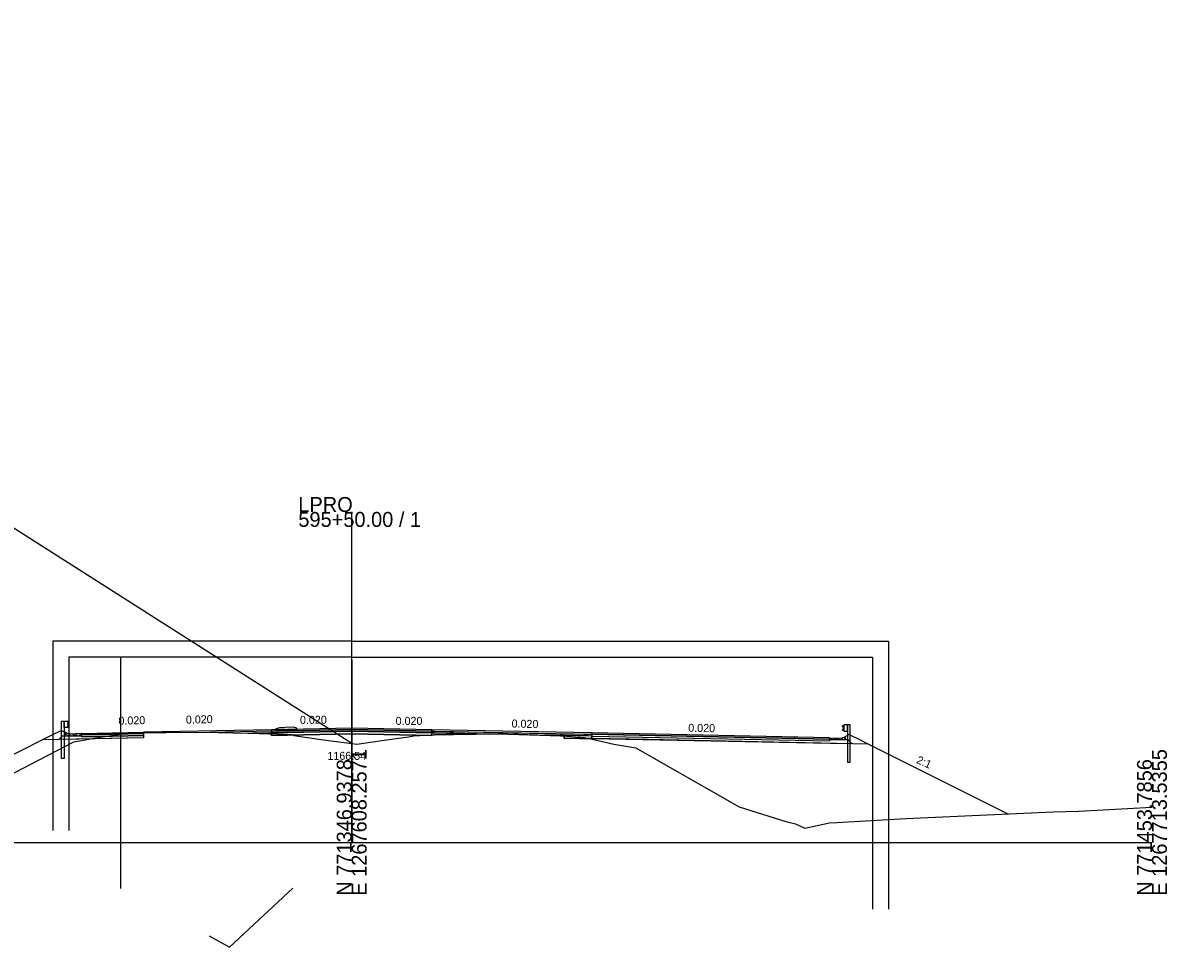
# Model space of a CAD drawing. Extents: x -3833 to 1267678, y -522 to 773248.
# Drawn here: x 88.4 to 302.8, y 6480.4 to 6653.6 of the extents above; entities that cross this region are included whole.
import ezdxf

# ---------------------------------------------------------------- set-up
doc = ezdxf.new("R2010")
doc.units = 0
for name, color, linetype in [('Exist Cross Section Cell', 7, 'Continuous'), ('Exist XS Center Line Elevation Label', 7, 'Continuous'), ('Exist XS Ground Line', 7, 'Continuous'), ('Prop CMT DNC', 7, 'Continuous'), ('Prop CMT Guardrail Graphics', 7, 'Continuous'), ('Prop CMT Pvmt Course 1', 7, 'Continuous'), ('Prop CMT Pvmt Course 2', 7, 'Continuous'), ('Prop CMT Pvmt Course 4', 7, 'Continuous'), ('Prop CMT Shld Paved Course 1', 7, 'Continuous'), ('Prop CMT Shld Paved Course 2', 7, 'Continuous'), ('Prop CMT Shld Paved Course 4', 7, 'Continuous'), ('Prop CMT Slope Grass', 7, 'Continuous'), ('Prop CMT Subgrade Earthwork', 7, 'Continuous'), ('Prop Conc Curb and Gutter', 7, 'Continuous'), ('Prop Conc Island Cover', 7, 'Continuous'), ('Prop Corridor Mesh Bottom', 7, 'Continuous'), ('Prop XS Ditch Slope Text', 7, 'Continuous'), ('Prop XS Finish Grade', 7, 'Continuous'), ('Prop XS SE Text', 7, 'Continuous'), ('Scratch_Level_1', 7, 'Continuous'), ('Scratch_Level_5', 7, 'Continuous'), ('Typical Curb CELL', 7, 'Continuous')]:
    doc.layers.add(name, color=color, linetype=linetype)

msp = doc.modelspace()

# ---------------------------------------------------------------- linework, layer by layer
at = {"layer": 'Exist Cross Section Cell'}
for p, q in [((150, 6500), (150, 6561.93)), ((0, 6500), (150, 6500)), ((150, 6500), (300, 6500))]:
    msp.add_line(p, q, dxfattribs=at)
at = {"layer": 'Exist XS Ground Line'}
for p, q in [((102.88, 6519.7), (106.64, 6520.28)), ((102.88, 6519.7), (106.64, 6520.28)), ((106.64, 6520.28), (108.33, 6520.38)), ((106.64, 6520.28), (108.33, 6520.38)), ((108.33, 6520.38), (110.96, 6520.58)), ((108.33, 6520.38), (110.96, 6520.58)), ((110.96, 6520.58), (115.22, 6520.62)), ((115.22, 6520.62), (122.35, 6520.64)), ((115.22, 6520.62), (122.35, 6520.64)), ((122.35, 6520.64), (127.75, 6520.54)), ((122.35, 6520.64), (127.75, 6520.54)), ((127.75, 6520.54), (136.12, 6520.34)), ((127.75, 6520.54), (136.12, 6520.34)), ((136.12, 6520.34), (137.16, 6520.29)), ((136.12, 6520.34), (137.16, 6520.29)), ((137.16, 6520.29), (138.77, 6520.22)), ((137.16, 6520.29), (138.77, 6520.22)), ((138.77, 6520.22), (139.13, 6520.05)), ((138.77, 6520.22), (139.13, 6520.05)), ((139.13, 6520.05), (144.7, 6519.25)), ((139.13, 6520.05), (144.7, 6519.25)), ((160.63, 6519.77), (161.65, 6519.96)), ((160.63, 6519.77), (161.65, 6519.96)), ((161.65, 6519.96), (162.78, 6520.02)), ((161.65, 6519.96), (162.78, 6520.02)), ((162.78, 6520.02), (165.54, 6520.14)), ((162.78, 6520.02), (165.54, 6520.14)), ((165.54, 6520.14), (169.1, 6520.2)), ((165.54, 6520.14), (169.1, 6520.2)), ((169.1, 6520.2), (177.45, 6520.34)), ((169.1, 6520.2), (177.45, 6520.34)), ((177.45, 6520.34), (189.13, 6520)), ((177.45, 6520.34), (189.13, 6520)), ((189.13, 6520), (189.52, 6519.99)), ((189.13, 6520), (189.52, 6519.99)), ((189.52, 6519.99), (193.56, 6519.68)), ((75.03, 6506.99), (97.91, 6518.83)), ((75.03, 6506.99), (97.91, 6518.83)), ((97.91, 6518.83), (102.88, 6519.7)), ((97.91, 6518.83), (102.88, 6519.7)), ((144.7, 6519.25), (150, 6518.54)), ((144.7, 6519.25), (150, 6518.54)), ((150, 6518.54), (150.96, 6518.41)), ((150, 6518.54), (150.96, 6518.41)), ((150.96, 6518.41), (156.11, 6519.13)), ((150.96, 6518.41), (156.11, 6519.13)), ((156.11, 6519.13), (160.63, 6519.77)), ((156.11, 6519.13), (160.63, 6519.77)), ((193.56, 6519.68), (194.27, 6519.52)), ((193.56, 6519.68), (193.56, 6519.68)), ((193.56, 6519.68), (194.27, 6519.52)), ((194.27, 6519.52), (199.15, 6518.41)), ((194.27, 6519.52), (199.15, 6518.41)), ((199.15, 6518.41), (203.26, 6517.71)), ((199.15, 6518.41), (203.26, 6517.71)), ((203.26, 6517.71), (207.04, 6515.52)), ((203.26, 6517.71), (207.04, 6515.52)), ((207.04, 6515.52), (222.64, 6506.66)), ((207.04, 6515.52), (222.64, 6506.66)), ((222.64, 6506.66), (231.38, 6503.89)), ((222.64, 6506.66), (231.38, 6503.89)), ((253.88, 6504.45), (273.22, 6505.38)), ((253.88, 6504.45), (273.22, 6505.38)), ((273.22, 6505.38), (281.46, 6505.7)), ((273.22, 6505.38), (281.46, 6505.7)), ((281.46, 6505.7), (286.32, 6505.85)), ((281.46, 6505.7), (286.32, 6505.85)), ((286.32, 6505.85), (300, 6506.58)), ((231.38, 6503.89), (233.21, 6503.45)), ((231.38, 6503.89), (233.21, 6503.45)), ((233.21, 6503.45), (234.93, 6502.69)), ((233.21, 6503.45), (234.93, 6502.69)), ((234.93, 6502.69), (239.54, 6503.69)), ((234.93, 6502.69), (239.54, 6503.69)), ((239.54, 6503.69), (240.91, 6503.7)), ((239.54, 6503.69), (240.91, 6503.7)), ((240.91, 6503.7), (253.88, 6504.45)), ((240.91, 6503.7), (253.88, 6504.45))]:
    msp.add_line(p, q, dxfattribs=at)
at = {"layer": 'Prop CMT Guardrail Graphics'}
for p, q in [((95.62, 6520.23), (95.62, 6522.74)), ((95.62, 6522.74), (96.11, 6522.74)), ((96.11, 6522.74), (96.11, 6520.23)), ((96.11, 6521.55), (96.11, 6522.74)), ((96.11, 6522.74), (96.78, 6522.74)), ((96.78, 6522.74), (96.78, 6521.55)), ((96.78, 6522.66), (96.78, 6521.63)), ((96.87, 6522.63), (96.78, 6522.66)), ((96.79, 6522.19), (97.02, 6522.39)), ((96.79, 6522.1), (96.79, 6522.19)), ((97.02, 6521.9), (96.79, 6522.1)), ((97.02, 6522.53), (96.87, 6522.63)), ((97.02, 6522.39), (97.02, 6522.53)), ((242.26, 6522.02), (242.26, 6520.84)), ((242.92, 6522.02), (242.26, 6522.02)), ((242.92, 6522.02), (242.92, 6519.51)), ((243.41, 6522.02), (242.92, 6522.02)), ((242.92, 6520.84), (242.92, 6522.02)), ((243.41, 6519.52), (243.41, 6522.02)), ((95.62, 6515.73), (95.62, 6520.23)), ((96.78, 6521.55), (96.11, 6521.55)), ((96.11, 6520.23), (96.11, 6515.73)), ((96.78, 6521.63), (96.87, 6521.65)), ((96.87, 6521.65), (97.02, 6521.75)), ((97.02, 6521.75), (97.02, 6521.9)), ((242.02, 6521.82), (242.16, 6521.92)), ((242.02, 6521.67), (242.02, 6521.82)), ((242.24, 6521.47), (242.02, 6521.67)), ((242.02, 6521.18), (242.24, 6521.38)), ((242.02, 6521.04), (242.02, 6521.18)), ((242.16, 6520.94), (242.02, 6521.04)), ((242.16, 6521.92), (242.26, 6521.94)), ((242.26, 6520.91), (242.16, 6520.94)), ((242.24, 6521.38), (242.24, 6521.47)), ((242.26, 6521.94), (242.26, 6520.91)), ((242.26, 6520.84), (242.92, 6520.84)), ((242.92, 6519.51), (242.92, 6515.01)), ((243.41, 6515.01), (243.41, 6519.52)), ((96.11, 6515.73), (95.62, 6515.73)), ((242.92, 6515.01), (243.41, 6515.01))]:
    msp.add_line(p, q, dxfattribs=at)
at = {"layer": 'Prop CMT Pvmt Course 1'}
for p, q in [((135, 6521.11), (111, 6520.63)), ((111, 6520.63), (111, 6520.63)), ((111, 6520.63), (111, 6520.38)), ((111, 6520.38), (111, 6520.38)), ((111, 6520.38), (111, 6520.38)), ((135, 6520.86), (135, 6521.11)), ((135, 6520.86), (135, 6520.86)), ((195, 6520.51), (165, 6521.11)), ((165, 6521.11), (165, 6520.86)), ((165, 6520.86), (165, 6520.86)), ((165, 6520.86), (195, 6520.26)), ((195, 6520.51), (195, 6520.26)), ((239.56, 6519.61), (195, 6520.51)), ((195, 6520.26), (195, 6520.51)), ((195, 6520.51), (195, 6520.51)), ((195, 6520.26), (239.56, 6519.36)), ((195, 6520.26), (195, 6520.26)), ((195, 6520.26), (195, 6520.26))]:
    msp.add_line(p, q, dxfattribs=at)
at = {"layer": 'Prop CMT Pvmt Course 2'}
for p, q in [((150, 6521.16), (135, 6520.86)), ((135, 6520.86), (135, 6520.86)), ((135, 6520.86), (135, 6520.53)), ((135, 6520.52), (150, 6520.83)), ((135, 6520.53), (135, 6520.53)), ((135, 6520.53), (135, 6520.52)), ((135, 6520.52), (135, 6520.52)), ((165, 6520.86), (150, 6521.16)), ((150, 6520.83), (165, 6520.52)), ((165, 6520.52), (165, 6520.86)), ((165, 6520.86), (165, 6520.86)), ((165, 6520.52), (165, 6520.52)), ((165, 6520.52), (165, 6520.52)), ((165, 6520.52), (165, 6520.52)), ((195, 6520.26), (195, 6519.93)), ((239.56, 6519.36), (195, 6520.26)), ((195, 6519.93), (239.56, 6519.03))]:
    msp.add_line(p, q, dxfattribs=at)
at = {"layer": 'Prop CMT Pvmt Course 4'}
for p, q in [((135, 6520.52), (131.41, 6520.45)), ((131.41, 6520.45), (131.41, 6520.45)), ((131.41, 6520.45), (131.41, 6520.45)), ((131.41, 6520.45), (132.65, 6520.42)), ((132.65, 6520.42), (132.65, 6520.42)), ((132.65, 6520.42), (133.79, 6520.39)), ((132.65, 6520.42), (132.65, 6520.42)), ((132.65, 6520.42), (132.65, 6520.42)), ((133.79, 6520.39), (134.59, 6520.37)), ((134.59, 6520.37), (134.59, 6520.37)), ((134.59, 6520.37), (134.59, 6520.37)), ((134.59, 6520.37), (134.59, 6520.37)), ((134.59, 6520.37), (135, 6520.36)), ((150, 6520.83), (135, 6520.52)), ((135, 6520.52), (135, 6520.53)), ((135, 6520.53), (135, 6520.07)), ((135, 6520.52), (135, 6520.52)), ((135, 6520.36), (135, 6520.52)), ((135, 6520.06), (150, 6520.37)), ((135, 6520.36), (135, 6520.36)), ((135, 6520.36), (135, 6520.36)), ((135, 6520.07), (135, 6520.07)), ((135, 6520.07), (135, 6520.06)), ((135, 6520.06), (135, 6520.06)), ((165, 6520.52), (150, 6520.83)), ((150, 6520.37), (165, 6520.06)), ((165, 6520.06), (165, 6520.52)), ((165, 6520.52), (165, 6520.52)), ((165, 6520.52), (165, 6520.52)), ((165, 6520.11), (165, 6520.52)), ((165, 6520.52), (175.62, 6520.31)), ((165.51, 6520.14), (165, 6520.11)), ((165, 6520.11), (165, 6520.11)), ((165, 6520.11), (165, 6520.11)), ((165, 6520.06), (165, 6520.06)), ((165, 6520.06), (165, 6520.06)), ((165, 6520.06), (165, 6520.06)), ((167.44, 6520.17), (165.51, 6520.14)), ((165.51, 6520.14), (165.51, 6520.14)), ((165.51, 6520.14), (165.51, 6520.14)), ((165.51, 6520.14), (165.51, 6520.14)), ((173.68, 6520.28), (167.44, 6520.17)), ((175.6, 6520.31), (173.68, 6520.28)), ((173.68, 6520.28), (173.68, 6520.28)), ((173.68, 6520.28), (173.68, 6520.28)), ((173.68, 6520.28), (173.68, 6520.28)), ((175.62, 6520.31), (175.6, 6520.31)), ((175.62, 6520.31), (175.62, 6520.31)), ((195, 6519.92), (189.85, 6520.03)), ((189.85, 6520.03), (189.85, 6519.97)), ((189.85, 6519.97), (189.85, 6519.93)), ((189.85, 6519.93), (189.85, 6519.54)), ((195, 6519.93), (195, 6519.47)), ((195, 6519.47), (195, 6519.92)), ((189.85, 6519.54), (192.73, 6519.5)), ((192.73, 6519.5), (195, 6519.47)), ((195, 6519.47), (242.96, 6518.51)), ((195, 6519.47), (195, 6519.47)), ((195, 6519.47), (195, 6519.47))]:
    msp.add_line(p, q, dxfattribs=at)
at = {"layer": 'Prop CMT Shld Paved Course 1'}
for p, q in [((96.74, 6520.05), (96.74, 6520.05)), ((96.74, 6520.05), (96.74, 6520.05)), ((97, 6520.31), (97, 6520.31)), ((99.33, 6520.39), (111, 6520.63)), ((111, 6520.38), (99.33, 6520.14)), ((111, 6520.63), (111, 6520.38)), ((111, 6520.38), (111, 6520.38)), ((150, 6521.41), (135, 6521.11)), ((135, 6520.86), (150, 6521.16)), ((135, 6521.11), (135, 6521.11)), ((135, 6521.11), (135, 6520.86)), ((135, 6520.86), (135, 6520.86)), ((135, 6520.86), (135, 6520.86)), ((165, 6521.11), (150, 6521.41)), ((150, 6521.16), (165, 6520.86)), ((165, 6520.86), (165, 6521.11)), ((165, 6521.11), (165, 6521.11)), ((165, 6520.86), (165, 6520.86)), ((165, 6520.86), (165, 6520.86))]:
    msp.add_line(p, q, dxfattribs=at)
at = {"layer": 'Prop CMT Shld Paved Course 2'}
for p, q in [((96.74, 6520.05), (96.74, 6520.05)), ((99.33, 6520.14), (111, 6520.38)), ((111, 6520.04), (99.33, 6519.81)), ((111, 6520.38), (111, 6520.04)), ((111, 6520.04), (111, 6520.04)), ((111.01, 6520.58), (111.01, 6520.58)), ((135, 6520.86), (123.42, 6520.62)), ((127.75, 6520.54), (131.41, 6520.45)), ((131.41, 6520.45), (135, 6520.52)), ((131.41, 6520.45), (131.41, 6520.45)), ((135, 6520.52), (135, 6520.86)), ((135, 6520.52), (135, 6520.52)), ((165, 6520.52), (165, 6520.86)), ((165, 6520.86), (165, 6520.86)), ((165, 6520.86), (165.54, 6520.84)), ((165.54, 6520.51), (165, 6520.52)), ((165, 6520.52), (165, 6520.52)), ((165, 6520.52), (165, 6520.52)), ((165.54, 6520.84), (169.09, 6520.77)), ((169.09, 6520.44), (165.54, 6520.51)), ((169.09, 6520.77), (169.09, 6520.77)), ((169.09, 6520.77), (177.45, 6520.61)), ((175.62, 6520.31), (169.09, 6520.44)), ((169.09, 6520.44), (169.09, 6520.44)), ((177.45, 6520.34), (175.62, 6520.31)), ((175.62, 6520.31), (175.62, 6520.31)), ((175.62, 6520.31), (175.62, 6520.31)), ((177.45, 6520.61), (177.45, 6520.61)), ((177.45, 6520.61), (177.45, 6520.61)), ((177.45, 6520.61), (189.13, 6520.37)), ((184.88, 6520.12), (177.45, 6520.34)), ((189.13, 6520.04), (184.88, 6520.12)), ((184.88, 6520.12), (184.88, 6520.12)), ((184.88, 6520.12), (184.88, 6520.12)), ((189.13, 6520.37), (189.13, 6520.37)), ((189.13, 6520.37), (189.52, 6520.37)), ((189.52, 6520.03), (189.13, 6520.04)), ((189.13, 6520.04), (189.13, 6520.04)), ((189.52, 6520.37), (189.52, 6520.37)), ((189.52, 6520.37), (193.48, 6520.29)), ((193.48, 6519.95), (189.52, 6520.03)), ((189.52, 6520.03), (189.52, 6520.03)), ((193.48, 6520.29), (193.48, 6520.29)), ((193.48, 6520.29), (193.56, 6520.28)), ((193.56, 6519.95), (193.48, 6519.95)), ((193.48, 6519.95), (193.48, 6519.95)), ((193.56, 6520.28), (194.14, 6520.27)), ((194.14, 6519.94), (193.56, 6519.95)), ((194.14, 6520.27), (194.27, 6520.27)), ((194.27, 6519.94), (194.14, 6519.94)), ((194.27, 6520.27), (195, 6520.26)), ((194.27, 6520.27), (194.27, 6520.27)), ((195, 6519.92), (194.27, 6519.94)), ((194.27, 6519.94), (194.27, 6519.94)), ((195, 6520.26), (195, 6519.92)), ((195, 6519.92), (195, 6519.92)), ((96.4, 6519.71), (96.4, 6519.71)), ((96.4, 6519.71), (96.4, 6519.71))]:
    msp.add_line(p, q, dxfattribs=at)
at = {"layer": 'Prop CMT Shld Paved Course 4'}
for p, q in [((95.1, 6519.27), (95.81, 6519.98)), ((95.81, 6519.98), (96.31, 6519.98)), ((99.33, 6519.81), (111, 6520.04)), ((99.33, 6519.98), (99.33, 6519.81)), ((111, 6520.04), (111, 6519.58)), ((111, 6519.58), (95.94, 6519.28)), ((239.56, 6519.2), (239.56, 6519.03)), ((243.08, 6519.2), (242.58, 6519.2)), ((243.79, 6518.49), (243.08, 6519.2))]:
    msp.add_line(p, q, dxfattribs=at)
at = {"layer": 'Prop CMT Slope Grass'}
for p, q in [((93.7, 6520.04), (92.02, 6519.2)), ((95.62, 6521), (93.7, 6520.04)), ((95.62, 6521), (96.31, 6520.65)), ((243.27, 6520.22), (242.58, 6519.87)), ((243.27, 6520.22), (245.19, 6519.27)), ((245.19, 6519.27), (246.86, 6518.43))]:
    msp.add_line(p, q, dxfattribs=at)
at = {"layer": 'Prop CMT Subgrade Earthwork'}
for p, q in [((111, 6520.58), (111, 6519.58)), ((150, 6520.37), (135, 6520.06)), ((135, 6520.06), (135, 6520.36)), ((165, 6520.06), (150, 6520.37)), ((165, 6520.11), (165, 6520.06)), ((189.85, 6519.54), (189.85, 6519.96)), ((111, 6519.58), (92.02, 6519.2)), ((195, 6519.47), (189.85, 6519.54)), ((205.47, 6519.26), (195, 6519.47)), ((246.86, 6518.43), (205.47, 6519.26))]:
    msp.add_line(p, q, dxfattribs=at)
at = {"layer": 'Prop Conc Curb and Gutter'}
for p, q in [((135.75, 6521.12), (135.76, 6521.29)), ((135.75, 6521.12), (135.75, 6521.12)), ((135.75, 6521.12), (135.75, 6521)), ((135.75, 6521.12), (135.75, 6521.12)), ((135.75, 6521.12), (135.75, 6521.12)), ((135.75, 6521), (137.52, 6521.04)), ((135.75, 6521), (135.75, 6521)), ((135.75, 6521), (135.75, 6521)), ((135.76, 6521.29), (136.51, 6521.54)), ((135.76, 6521.29), (135.76, 6521.29)), ((136.51, 6521.54), (137.51, 6521.56)), ((136.51, 6521.54), (136.51, 6521.54)), ((139.11, 6521.61), (137.51, 6521.56)), ((137.52, 6521.04), (139.75, 6521.11)), ((139.74, 6521.4), (139.11, 6521.61)), ((139.75, 6521.23), (139.74, 6521.4)), ((139.74, 6521.4), (139.74, 6521.4)), ((139.75, 6521.11), (139.75, 6521.23)), ((139.75, 6521.23), (139.75, 6521.23)), ((139.75, 6521.23), (139.75, 6521.23)), ((139.75, 6521.23), (139.75, 6521.23)), ((139.75, 6521.11), (139.75, 6521.11)), ((139.75, 6521.11), (139.75, 6521.11))]:
    msp.add_line(p, q, dxfattribs=at)
at = {"layer": 'Prop Conc Island Cover'}
msp.add_line((137.51, 6521.56), (137.51, 6521.56), dxfattribs=at)
at = {"layer": 'Prop Corridor Mesh Bottom'}
for p, q in [((111, 6520.63), (111, 6520.38)), ((135, 6521.11), (135, 6520.86)), ((165, 6521.11), (165, 6520.86)), ((232.97, 6519.75), (232.97, 6519.5))]:
    msp.add_line(p, q, dxfattribs=at)
at = {"layer": 'Prop XS Finish Grade'}
for p, q in [((137.51, 6521.56), (137.51, 6521.56)), ((92.02, 6519.2), (55.48, 6500.93)), ((246.86, 6518.43), (272.98, 6505.37))]:
    msp.add_line(p, q, dxfattribs=at)
at = {"layer": 'Scratch_Level_1'}
msp.add_line((150, 6518.54), (-62.25, 6653.6), dxfattribs=at)
at = {"layer": 'Scratch_Level_5'}
for p, q in [((127.08, 6480.37), (138.94, 6491.39)), ((123.29, 6482.47), (127.08, 6480.37))]:
    msp.add_line(p, q, dxfattribs=at)
for points in [[(150, 6537.74), (94, 6537.74), (94, 6502.24)], [(150, 6537.74), (250.61, 6537.74), (250.61, 6487.51)], [(150, 6534.74), (97, 6534.74), (97, 6502.24)], [(150, 6534.74), (106.64, 6534.74), (106.64, 6491.38)], [(150, 6534.74), (247.61, 6534.74), (247.61, 6487.51)], [(150, 6534.18), (150, 6500)]]:
    msp.add_lwpolyline(points, dxfattribs=at)
at = {"layer": 'Typical Curb CELL'}
for p, q in [((96.31, 6519.98), (96.31, 6520.65)), ((97, 6520.31), (96.31, 6520.65)), ((96.31, 6519.98), (99.33, 6519.98)), ((96.35, 6520.27), (96.5, 6520.32)), ((96.49, 6520.23), (96.35, 6520.27)), ((96.5, 6520.32), (96.49, 6520.23)), ((97.02, 6520.19), (96.92, 6520.12)), ((96.92, 6520.12), (97.08, 6520.08)), ((99.32, 6520.39), (97, 6520.31)), ((97.08, 6520.08), (97.02, 6520.19)), ((97.76, 6520.25), (97.73, 6520.13)), ((97.73, 6520.13), (97.85, 6520.13)), ((97.85, 6520.13), (97.76, 6520.25)), ((98.27, 6520.19), (98.16, 6520.12)), ((98.16, 6520.12), (98.33, 6520.08)), ((98.33, 6520.08), (98.27, 6520.19)), ((99.01, 6520.25), (98.97, 6520.13)), ((98.97, 6520.13), (99.1, 6520.13)), ((99.1, 6520.13), (99.01, 6520.25)), ((99.33, 6520.39), (99.33, 6520.39)), ((99.33, 6519.98), (99.33, 6520.38)), ((241.89, 6519.53), (242.58, 6519.87)), ((242.58, 6519.2), (242.58, 6519.87)), ((239.56, 6519.61), (239.56, 6519.61)), ((239.56, 6519.2), (239.56, 6519.6)), ((242.58, 6519.2), (239.56, 6519.2)), ((239.57, 6519.61), (241.89, 6519.53)), ((239.79, 6519.35), (239.88, 6519.47)), ((239.92, 6519.36), (239.79, 6519.35)), ((239.88, 6519.47), (239.92, 6519.36)), ((240.56, 6519.3), (240.62, 6519.41)), ((240.73, 6519.34), (240.56, 6519.3)), ((240.62, 6519.41), (240.73, 6519.34)), ((241.04, 6519.35), (241.13, 6519.47)), ((241.16, 6519.36), (241.04, 6519.35)), ((241.13, 6519.47), (241.16, 6519.36)), ((241.81, 6519.3), (241.87, 6519.41)), ((241.97, 6519.34), (241.81, 6519.3)), ((241.87, 6519.41), (241.97, 6519.34)), ((242.39, 6519.54), (242.4, 6519.45)), ((242.54, 6519.5), (242.39, 6519.54)), ((242.4, 6519.45), (242.54, 6519.5))]:
    msp.add_line(p, q, dxfattribs=at)
for centre in [(96.38, 6520.36), (96.47, 6520.09), (96.59, 6520.14), (96.85, 6520.17), (96.87, 6520.12), (97.05, 6520.03), (97.07, 6520.13), (97.27, 6520.09), (97.31, 6520.21), (97.44, 6520.18), (97.47, 6520.05), (97.53, 6520.09), (97.72, 6520.09), (97.84, 6520.14), (97.94, 6520.13), (98.03, 6520.08), (98.09, 6520.23), (98.1, 6520.17), (98.12, 6520.12), (98.32, 6520.13), (98.52, 6520.09), (98.56, 6520.21), (98.61, 6520.18), (98.69, 6520.18), (98.72, 6520.05), (98.78, 6520.09), (98.84, 6520.27), (99.21, 6520.34), (99.24, 6520.21), (239.65, 6519.44), (239.68, 6519.56), (240.05, 6519.49), (240.11, 6519.31), (240.17, 6519.27), (240.2, 6519.4), (240.28, 6519.4), (240.33, 6519.43), (240.37, 6519.31), (240.57, 6519.35), (240.77, 6519.34), (240.79, 6519.39), (240.8, 6519.45), (240.86, 6519.3), (240.95, 6519.35), (241.05, 6519.36), (241.17, 6519.31), (241.36, 6519.31), (241.42, 6519.27), (241.45, 6519.4), (241.58, 6519.43), (241.62, 6519.31), (241.82, 6519.35), (241.84, 6519.25), (242.02, 6519.34), (242.04, 6519.39), (242.3, 6519.36), (242.42, 6519.31), (242.51, 6519.58)]:
    msp.add_circle(centre, 0.00802, dxfattribs=at)
for centre, start, end in [((99.32, 6520.38), 0, 92.048), ((239.57, 6519.6), 87.952, 180)]:
    msp.add_arc(centre, 0.0104, start, end, dxfattribs=at)

# ---------------------------------------------------------------- texts
at = {"layer": 'Exist Cross Section Cell'}
for s, p in [('LPRO', (140, 6561.93)), ('595+50.00 / 1', (140, 6559.13))]:
    msp.add_text(s, height=2.8, dxfattribs=at).set_placement(p)
for s, p in [('E 1267608.2571', (152.8, 6490)), ('E 1267713.5355', (302.8, 6490)), ('N 771346.9378', (150, 6490)), ('N 771453.7856', (300, 6490))]:
    msp.add_text(s, height=2.8, rotation=90, dxfattribs=at).set_placement(p)
at = {"layer": 'Exist XS Center Line Elevation Label'}
msp.add_text('1166.54', height=1.5, dxfattribs=at).set_placement((145.45, 6515.47))
at = {"layer": 'Prop CMT DNC'}
for p in [(101, 6520.43), (111, 6520.63), (111, 6520.63), (135, 6521.11), (135, 6521.11), (150, 6521.41), (165, 6521.11), (165, 6521.11), (232.97, 6519.75), (271.73, 6505.31)]:
    msp.add_text('X', height=0.00025, dxfattribs=at).set_placement(p)
at = {"layer": 'Prop XS Ditch Slope Text'}
msp.add_text('2:1', height=1.5, rotation=335.81, dxfattribs=at).set_placement((255.72, 6514.93))
at = {"layer": 'Prop XS SE Text'}
for rotation, p in [(1.397, (106.3, 6522.05)), (1.397, (118.94, 6522.24)), (0.2693, (140.31, 6522.21)), (0.0826, (158.24, 6522.02)), (358.8542, (179.96, 6521.53)), (358.8542, (213.08, 6520.74))]:
    msp.add_text('0.020', height=1.5, rotation=rotation, dxfattribs=at).set_placement(p)

doc.saveas('drawing.dxf')
